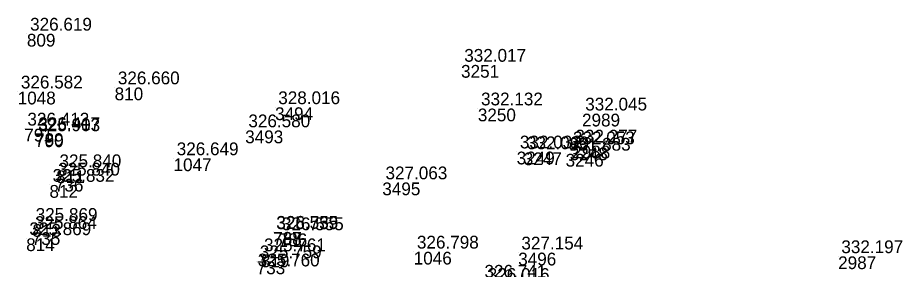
# Model space of a CAD drawing. Extents: x -829398 to -819400, y -1074439 to -1067977.
# Drawn here: x -823454.4 to -823371.4, y -1070288.1 to -1070264.4 of the extents above; entities that cross this region are included whole.
import ezdxf

# ---------------------------------------------------------------- set-up
doc = ezdxf.new("R2010")
doc.units = 0
doc.layers.add('Vrstva 60', color=7, linetype='Continuous')
doc.layers.add('Vrstva 61', color=7, linetype='Continuous')

msp = doc.modelspace()

# ---------------------------------------------------------------- linework, layer by layer
at = {"layer": 'Vrstva 60'}
for p, q in [((-823453.535, -1070265.952), (-823453.535, -1070265.952)), ((-823412.801, -1070268.877), (-823412.801, -1070268.877)), ((-823454.399, -1070271.387), (-823454.399, -1070271.387)), ((-823445.302, -1070270.998), (-823445.302, -1070270.998)), ((-823430.251, -1070272.862), (-823430.251, -1070272.862)), ((-823411.226, -1070272.977), (-823411.226, -1070272.977)), ((-823401.451, -1070273.458), (-823401.451, -1070273.458)), ((-823453.788, -1070274.872), (-823453.788, -1070274.872)), ((-823452.767, -1070275.404), (-823452.767, -1070275.404)), ((-823452.765, -1070275.299), (-823452.765, -1070275.299)), ((-823433.055, -1070275.036), (-823433.055, -1070275.036)), ((-823402.374, -1070276.468), (-823402.374, -1070276.468)), ((-823407.581, -1070277.023), (-823407.581, -1070277.023)), ((-823406.917, -1070277.098), (-823406.917, -1070277.098)), ((-823402.99, -1070277.232), (-823402.99, -1070277.232)), ((-823402.602, -1070276.631), (-823402.602, -1070276.631)), ((-823439.778, -1070277.661), (-823439.778, -1070277.661)), ((-823450.779, -1070278.789), (-823450.779, -1070278.789)), ((-823450.911, -1070279.576), (-823450.911, -1070279.576)), ((-823451.42, -1070280.161), (-823451.42, -1070280.161)), ((-823420.191, -1070279.925), (-823420.191, -1070279.925)), ((-823453.011, -1070283.832), (-823453.011, -1070283.832)), ((-823453.079, -1070284.596), (-823453.079, -1070284.596)), ((-823430.431, -1070284.613), (-823430.431, -1070284.613)), ((-823430.428, -1070284.573), (-823430.428, -1070284.573)), ((-823429.911, -1070284.71), (-823429.911, -1070284.71)), ((-823453.602, -1070285.174), (-823453.602, -1070285.174)), ((-823417.241, -1070286.435), (-823417.241, -1070286.435)), ((-823407.439, -1070286.52), (-823407.439, -1070286.52)), ((-823431.979, -1070287.346), (-823431.979, -1070287.346)), ((-823431.587, -1070286.69), (-823431.587, -1070286.69)), ((-823377.421, -1070286.868), (-823377.421, -1070286.868))]:
    msp.add_line(p, q, dxfattribs=at)

# ---------------------------------------------------------------- texts
for s, p in [('809', (-823453.535, -1070267.152)), ('3251', (-823412.801, -1070270.077)), ('1048', (-823454.399, -1070272.587)), ('810', (-823445.302, -1070272.198)), ('3494', (-823430.251, -1070274.062)), ('3250', (-823411.226, -1070274.177)), ('2989', (-823401.451, -1070274.658)), ('791', (-823453.788, -1070276.072)), ('790', (-823452.767, -1070276.604)), ('789', (-823452.765, -1070276.499)), ('3493', (-823433.055, -1070276.236)), ('2988', (-823402.374, -1070277.668)), ('3249', (-823407.581, -1070278.223)), ('3247', (-823406.917, -1070278.298)), ('3246', (-823402.99, -1070278.432)), ('3248', (-823402.602, -1070277.831)), ('1047', (-823439.778, -1070278.861)), ('811', (-823450.779, -1070279.989)), ('736', (-823450.911, -1070280.776)), ('812', (-823451.42, -1070281.361)), ('3495', (-823420.191, -1070281.125)), ('813', (-823453.011, -1070285.032)), ('735', (-823453.079, -1070285.796)), ('788', (-823430.431, -1070285.813)), ('787', (-823430.428, -1070285.773)), ('786', (-823429.911, -1070285.91)), ('814', (-823453.602, -1070286.374)), ('1046', (-823417.241, -1070287.635)), ('3496', (-823407.439, -1070287.72)), ('733', (-823431.979, -1070288.546)), ('819', (-823431.587, -1070287.89)), ('2987', (-823377.421, -1070288.068))]:
    msp.add_text(s, height=1.2, dxfattribs=at).set_placement(p)
at = {"layer": 'Vrstva 61'}
for s, p in [('326.619', (-823453.235, -1070265.652)), ('332.017', (-823412.501, -1070268.577)), ('326.582', (-823454.099, -1070271.087)), ('326.660', (-823445.002, -1070270.698)), ('328.016', (-823429.951, -1070272.562)), ('332.132', (-823410.926, -1070272.677)), ('332.045', (-823401.151, -1070273.158)), ('326.412', (-823453.488, -1070274.572)), ('325.903', (-823452.467, -1070275.104)), ('326.417', (-823452.465, -1070274.999)), ('326.580', (-823432.755, -1070274.736)), ('332.032', (-823407.281, -1070276.723)), ('332.060', (-823406.617, -1070276.798)), ('331.883', (-823402.69, -1070276.932)), ('332.053', (-823402.302, -1070276.331)), ('332.277', (-823402.074, -1070276.168)), ('326.649', (-823439.478, -1070277.361)), ('325.840', (-823450.479, -1070278.489)), ('325.840', (-823450.611, -1070279.276)), ('325.832', (-823451.12, -1070279.861)), ('327.063', (-823419.891, -1070279.625)), ('325.869', (-823452.711, -1070283.532)), ('325.864', (-823452.779, -1070284.296)), ('325.739', (-823430.131, -1070284.313)), ('326.555', (-823430.128, -1070284.273)), ('326.555', (-823429.611, -1070284.41)), ('325.869', (-823453.302, -1070284.874)), ('325.761', (-823431.287, -1070286.39)), ('326.798', (-823416.941, -1070286.135)), ('327.154', (-823407.139, -1070286.22)), ('332.197', (-823377.121, -1070286.568)), ('325.759', (-823431.679, -1070287.046)), ('325.760', (-823431.87, -1070287.811)), ('326.741', (-823410.602, -1070288.872)), ('326.016', (-823410.297, -1070289.175))]:
    msp.add_text(s, height=1.2, dxfattribs=at).set_placement(p)

doc.saveas('drawing.dxf')
